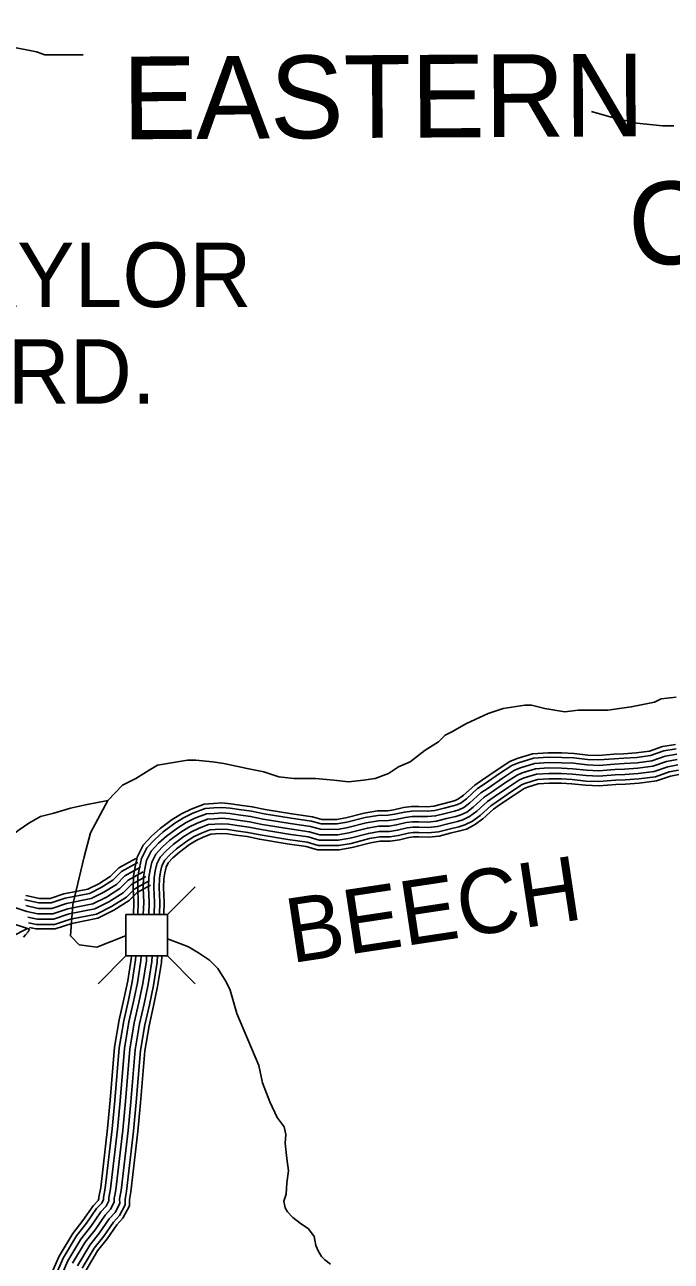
# Model space of a CAD drawing. Extents: x 1788175 to 1969470, y 584502 to 738744.
# Drawn here: x 1913817 to 1917533, y 634958 to 642062 of the extents above; entities that cross this region are included whole.
import ezdxf

# ---------------------------------------------------------------- set-up
doc = ezdxf.new("R2010")
doc.units = 0
for name, color, linetype in [('DESIGN - DRAINAGE - Bridges and Cross Drains Size Text', 7, 'Continuous'), ('DESIGN - ROW - Right-of-Way and Easement Labels', 7, 'Continuous'), ('DESIGN - TRANSPORTATION - Edge of Traveled Way', 7, 'Continuous'), ('DESIGN - TRANSPORTATION - Text', 7, 'Continuous'), ('DESIGN - VEGETATION - Features with Text', 7, 'Continuous'), ('SURVEY - CONTOURS - Index with Text', 7, 'Continuous'), ('SURVEY - DRAINAGE - Storm Sewer', 7, 'Continuous'), ('SURVEY - TRANSPORTATION - Roads', 7, 'Continuous')]:
    doc.layers.add(name, color=color, linetype=linetype)

msp = doc.modelspace()

# ---------------------------------------------------------------- linework, layer by layer
at = {"layer": 'DESIGN - TRANSPORTATION - Edge of Traveled Way'}
msp.add_line((1913830.3, 636867.4), (1913635.4, 636768.9), dxfattribs=at)
for points in [[(1913451.8, 636995.2), (1913845.2, 636866.3)], [(1913845.5, 636866.8), (1913836.2, 636851.8), (1913821.8, 636833), (1913810.1, 636820.5)]]:
    msp.add_lwpolyline(points, dxfattribs=at)
at = {"layer": 'DESIGN - TRANSPORTATION - Text'}
for points in [[(1914153.2, 641890.1), (1914080.8, 641890.1), (1913933.6, 641890.1), (1913884.6, 641906.5), (1913721, 641939.2), (1913606.6, 641939.2), (1913393.9, 641955.5), (1913295.8, 641988.2), (1913083.2, 642135.4)], [(1917547.9, 641481.3), (1917482.5, 641481.3), (1917335.3, 641497.6), (1917188.1, 641530.3), (1917073.7, 641563)], [(1917560.5, 638200), (1917474.5, 638190.4), (1917436.3, 638171.3), (1917302.5, 638142.7), (1917168.8, 638123.6), (1916996.9, 638123.6), (1916920.5, 638114), (1916805.8, 638133.1), (1916729.4, 638152.2), (1916691.2, 638152.2), (1916567, 638133.1), (1916481.1, 638104.5), (1916356.9, 638047.1), (1916270.9, 637999.4), (1916232.7, 637980.3), (1916194.5, 637942.1), (1916118.1, 637894.3), (1916032.1, 637827.4), (1915965.3, 637798.8), (1915907.9, 637760.6), (1915831.5, 637731.9), (1915764.7, 637722.4), (1915678.7, 637712.8), (1915592.7, 637722.4), (1915487.7, 637731.9), (1915363.5, 637731.9), (1915277.5, 637741.5), (1915191.5, 637770.1), (1915096, 637789.2), (1914962.3, 637817.9), (1914895.4, 637827.4), (1914799.9, 637837), (1914752.2, 637837), (1914580.2, 637808.3), (1914532.5, 637779.7), (1914456, 637731.9), (1914379.6, 637693.7), (1914295.4, 637606.1)], [(1913669.9, 637264.6), (1913708, 637379.2), (1913784.4, 637436.5), (1913841.8, 637474.8), (1913908.6, 637513), (1913985, 637532.1), (1914080.6, 637560.7), (1914166.5, 637579.8), (1914295.4, 637606.1)], [(1914295.4, 637606.1), (1914194.9, 637418.9), (1914158.8, 637281.8), (1914094, 637007.7), (1914079.5, 636827.4), (1914130, 636776.9), (1914230.9, 636762.5), (1914396.7, 636827.4)], [(1914636.8, 636810.7), (1914682.9, 636792.8), (1914759.3, 636764.2), (1914816.6, 636730.7), (1914878.7, 636687.7), (1914926.5, 636640), (1914974.2, 636563.6), (1914998.1, 636515.8), (1915036.3, 636382.1), (1915162, 636083.6)], [(1915162, 636083.6), (1915184.2, 635984.2), (1915225.6, 635874.7), (1915268.8, 635785.1), (1915307.5, 635731.6), (1915318.1, 635685.7), (1915314.7, 635637.6), (1915323.8, 635549.6), (1915332.8, 635477.6), (1915323.7, 635409.4), (1915320.5, 635343.2), (1915307.1, 635303), (1915313.6, 635265), (1915327.8, 635243.2), (1915358.3, 635209.6), (1915400.7, 635178.1), (1915447.1, 635144.7), (1915479.7, 635101.1), (1915490.4, 635049.2), (1915504.8, 635015.3), (1915523.2, 634985.6), (1915541.5, 634965.8), (1915573.8, 634942.2)]]:
    msp.add_lwpolyline(points, dxfattribs=at)
at = {"layer": 'SURVEY - CONTOURS - Index with Text'}
for points in [[(1917557.6, 637928.1), (1917483.2, 637915), (1917407.5, 637888.6), (1917331.4, 637878.8), (1917258.8, 637874), (1917202.3, 637871.1), (1917114.5, 637864.1), (1917052.9, 637866.8), (1916974.9, 637875.7), (1916904.5, 637879), (1916825.5, 637880), (1916736, 637874), (1916646.5, 637846.7), (1916605.1, 637829.4), (1916532, 637781.4), (1916448.4, 637723.9), (1916404, 637694.1), (1916338.8, 637635.4), (1916310.9, 637614.2), (1916291.2, 637604.6), (1916272.6, 637599), (1916220.6, 637586.6), (1916168.7, 637573.3), (1916130.8, 637569.7), (1916082.3, 637570.9), (1916039.7, 637570.3), (1915994.6, 637564.6), (1915937.7, 637551.6), (1915903, 637546.3), (1915844.3, 637545.5), (1915768, 637532.8), (1915662.2, 637505.2), (1915609.6, 637496.2), (1915525.3, 637496.7), (1915470.9, 637512.1), (1915351.8, 637529.3), (1915198.1, 637554.6), (1915124.6, 637569.9), (1915053.8, 637579.3), (1915001.5, 637586.9), (1914950.4, 637591.1), (1914902.1, 637588.1), (1914848.7, 637584.7), (1914773.3, 637555.8), (1914717.9, 637529.4), (1914665.1, 637496.2), (1914595.8, 637444.9), (1914546.2, 637400.7), (1914497.4, 637347.9), (1914463.4, 637280.4), (1914451.3, 637223.7), (1914442.4, 637173.3), (1914441, 637103.9), (1914444, 637020.1), (1914442.1, 636949.8)], [(1917560.4, 637902.5), (1917489.7, 637890.1), (1917413.4, 637863.4), (1917333.9, 637853.2), (1917260.3, 637848.3), (1917204, 637845.5), (1917114.9, 637838.4), (1917050.9, 637841.1), (1916972.9, 637850), (1916903.7, 637853.2), (1916826.2, 637854.2), (1916740.7, 637848.5), (1916655.2, 637822.4), (1916617.2, 637806.6), (1916546.3, 637760), (1916462.8, 637702.6), (1916419.8, 637673.7), (1916355.2, 637615.5), (1916324.5, 637592.2), (1916300.6, 637580.6), (1916279.3, 637574.1), (1916226.7, 637561.7), (1916173.1, 637547.9), (1916131.7, 637544), (1916082.2, 637545.2), (1916041.5, 637544.6), (1915999.1, 637539.3), (1915942.5, 637526.3), (1915905.1, 637520.6), (1915846.6, 637519.8), (1915773.4, 637507.6), (1915667.6, 637480.1), (1915611.7, 637470.5), (1915521.6, 637471), (1915465.5, 637486.9), (1915347.8, 637503.8), (1915193.4, 637529.4), (1915120.2, 637544.6), (1915050.3, 637553.8), (1914998.6, 637561.4), (1914950.2, 637565.3), (1914903.7, 637562.4), (1914854.3, 637559.2), (1914783.5, 637532.1), (1914730.3, 637506.8), (1914679.6, 637474.9), (1914612.1, 637424.9), (1914564.2, 637382.3), (1914518.8, 637333.1), (1914487.9, 637271.8), (1914476.5, 637218.7), (1914468.1, 637170.8), (1914466.7, 637104.1), (1914469.8, 637020.2), (1914467.8, 636949.8)], [(1917563.8, 637871.7), (1917497.5, 637860), (1917420.6, 637833.1), (1917336.9, 637822.3), (1917262.1, 637817.3), (1917206, 637814.5), (1917115.5, 637807.3), (1917048.5, 637810.2), (1916970.4, 637819.1), (1916902.8, 637822.3), (1916827, 637823.2), (1916746.3, 637817.8), (1916665.7, 637793.2), (1916631.8, 637779.1), (1916563.6, 637734.3), (1916480.3, 637677), (1916438.9, 637649.2), (1916375, 637591.6), (1916340.8, 637565.7), (1916312, 637551.6), (1916287.4, 637544.2), (1916234.2, 637531.6), (1916178.5, 637517.3), (1916132.8, 637512.9), (1916082, 637514.2), (1916043.7, 637513.6), (1916004.5, 637508.7), (1915948.3, 637495.8), (1915907.6, 637489.7), (1915849.4, 637488.8), (1915779.8, 637477.3), (1915674.1, 637449.7), (1915614.2, 637439.5), (1915517.2, 637440), (1915459.1, 637456.5), (1915343.1, 637473.2), (1915187.7, 637498.9), (1915115, 637514), (1915046, 637523.1), (1914995.1, 637530.5), (1914949.9, 637534.2), (1914905.7, 637531.5), (1914861, 637528.6), (1914795.7, 637503.6), (1914745.3, 637479.6), (1914697.1, 637449.3), (1914631.6, 637400.8), (1914586, 637360.2), (1914544.5, 637315.3), (1914517.3, 637261.4), (1914507, 637212.8), (1914499, 637167.7), (1914497.7, 637104.3), (1914500.8, 637020.4), (1914498.8, 636949.8)], [(1917567.2, 637840.8), (1917505.4, 637829.9), (1917427.7, 637802.7), (1917339.9, 637791.5), (1917263.9, 637786.4), (1917208, 637783.6), (1917116.1, 637776.3), (1917046, 637779.3), (1916967.9, 637788.2), (1916901.9, 637791.3), (1916827.9, 637792.2), (1916751.9, 637787.1), (1916676.2, 637764), (1916646.4, 637751.6), (1916580.9, 637708.6), (1916497.7, 637651.3), (1916458, 637624.7), (1916394.8, 637567.7), (1916357.1, 637539.2), (1916323.3, 637522.7), (1916295.4, 637514.3), (1916241.6, 637501.5), (1916183.8, 637486.6), (1916133.9, 637481.9), (1916081.8, 637483.2), (1916045.9, 637482.7), (1916009.9, 637478.2), (1915954.1, 637465.3), (1915910.2, 637458.7), (1915852.2, 637457.9), (1915786.3, 637446.9), (1915680.7, 637419.4), (1915616.8, 637408.5), (1915512.8, 637409), (1915452.6, 637426.2), (1915338.4, 637442.6), (1915182, 637468.4), (1915109.8, 637483.4), (1915041.7, 637492.4), (1914991.6, 637499.7), (1914949.6, 637503.1), (1914907.6, 637500.5), (1914867.6, 637498), (1914807.9, 637475.1), (1914760.2, 637452.4), (1914714.6, 637423.7), (1914651.2, 637376.7), (1914607.7, 637338), (1914570.2, 637297.5), (1914546.8, 637251.1), (1914537.4, 637206.9), (1914529.9, 637164.7), (1914528.7, 637104.6), (1914531.8, 637020.5), (1914529.8, 636949.8)], [(1914529.8, 636949.8), (1914531.8, 637020.5), (1914528.7, 637104.6), (1914529.9, 637164.7), (1914537.4, 637206.9), (1914546.8, 637251.1), (1914570.2, 637297.5), (1914607.7, 637338), (1914651.2, 637376.7), (1914714.6, 637423.7), (1914760.2, 637452.4), (1914807.9, 637475.1), (1914867.6, 637498), (1914907.6, 637500.5), (1914949.6, 637503.1), (1914991.6, 637499.7), (1915041.7, 637492.4), (1915109.8, 637483.4), (1915182, 637468.4), (1915338.4, 637442.6), (1915452.6, 637426.2), (1915512.8, 637409), (1915616.8, 637408.5), (1915680.7, 637419.4), (1915786.3, 637446.9), (1915852.2, 637457.9), (1915910.2, 637458.7), (1915954.1, 637465.3), (1916009.9, 637478.2), (1916045.9, 637482.7), (1916081.8, 637483.2), (1916133.9, 637481.9), (1916183.8, 637486.6), (1916241.6, 637501.5), (1916295.4, 637514.3), (1916323.3, 637522.7), (1916357.1, 637539.2), (1916394.8, 637567.7), (1916458, 637624.7), (1916497.7, 637651.3), (1916580.9, 637708.6), (1916646.4, 637751.6), (1916676.2, 637764), (1916751.9, 637787.1), (1916827.9, 637792.2), (1916901.9, 637791.3), (1916967.9, 637788.2), (1917046, 637779.3), (1917116.1, 637776.3), (1917208, 637783.6), (1917263.9, 637786.4), (1917339.9, 637791.5), (1917427.7, 637802.7), (1917505.4, 637829.9), (1917567.2, 637840.8)], [(1917570.7, 637809.9), (1917513.2, 637799.8), (1917434.9, 637772.4), (1917342.9, 637760.6), (1917265.8, 637755.4), (1917210, 637752.7), (1917116.6, 637745.2), (1917043.6, 637748.4), (1916965.4, 637757.3), (1916901, 637760.3), (1916828.7, 637761.2), (1916757.6, 637756.4), (1916686.7, 637734.8), (1916661, 637724.1), (1916598.2, 637682.9), (1916515.1, 637625.7), (1916477.1, 637600.2), (1916414.5, 637543.8), (1916373.5, 637512.6), (1916334.7, 637493.7), (1916303.5, 637484.3), (1916249, 637471.4), (1916189.1, 637456), (1916134.9, 637450.9), (1916081.7, 637452.2), (1916048, 637451.7), (1916015.3, 637447.6), (1915959.9, 637434.9), (1915912.7, 637427.7), (1915854.9, 637426.9), (1915792.8, 637416.6), (1915687.2, 637389.1), (1915619.4, 637377.5), (1915508.4, 637378), (1915446.1, 637395.8), (1915333.6, 637411.9), (1915176.3, 637437.9), (1915104.6, 637452.8), (1915037.4, 637461.7), (1914988.1, 637468.9), (1914949.3, 637472.1), (1914909.6, 637469.6), (1914874.3, 637467.3), (1914820.2, 637446.6), (1914775.2, 637425.2), (1914732.1, 637398.1), (1914670.8, 637352.6), (1914629.4, 637315.9), (1914596, 637279.6), (1914576.3, 637240.7), (1914567.8, 637200.9), (1914560.9, 637161.7), (1914559.7, 637104.8), (1914562.8, 637020.6), (1914560.8, 636949.8)], [(1917574.1, 637779), (1917521.1, 637769.7), (1917442.1, 637742.1), (1917345.9, 637729.7), (1917267.6, 637724.5), (1917212, 637721.7), (1917117.2, 637714.2), (1917041.2, 637717.4), (1916963, 637726.4), (1916900, 637729.3), (1916829.5, 637730.2), (1916763.2, 637725.7), (1916697.3, 637705.6), (1916675.6, 637696.6), (1916615.5, 637657.1), (1916532.5, 637600), (1916496.2, 637575.7), (1916434.3, 637519.9), (1916389.8, 637486.1), (1916346, 637464.7), (1916311.6, 637454.4), (1916256.5, 637441.3), (1916194.5, 637425.4), (1916136, 637419.8), (1916081.5, 637421.2), (1916050.2, 637420.7), (1916020.7, 637417), (1915965.7, 637404.4), (1915915.3, 637396.8), (1915857.7, 637396), (1915799.2, 637386.2), (1915693.7, 637358.7), (1915621.9, 637346.4), (1915504, 637347), (1915439.6, 637365.4), (1915328.9, 637381.3), (1915170.7, 637407.4), (1915099.4, 637422.2), (1915033.2, 637431), (1914984.6, 637438.1), (1914949, 637441), (1914911.5, 637438.7), (1914881, 637436.7), (1914832.4, 637418.1), (1914790.2, 637398), (1914749.6, 637372.5), (1914690.3, 637328.5), (1914651.2, 637293.7), (1914621.7, 637261.8), (1914605.8, 637230.3), (1914598.3, 637195), (1914591.8, 637158.6), (1914590.7, 637105.1), (1914593.8, 637020.8), (1914591.8, 636949.8)], [(1917576.8, 637754.4), (1917527.4, 637745.7), (1917447.8, 637717.9), (1917348.3, 637705.1), (1917269, 637699.8), (1917213.6, 637697.1), (1917117.7, 637689.4), (1917039.3, 637692.8), (1916961, 637701.7), (1916899.3, 637704.6), (1916830.2, 637705.5), (1916767.7, 637701.3), (1916705.6, 637682.3), (1916687.2, 637674.7), (1916629.3, 637636.6), (1916546.4, 637579.6), (1916511.5, 637556.1), (1916450.1, 637500.9), (1916402.8, 637465), (1916355.1, 637441.7), (1916318, 637430.5), (1916262.4, 637417.3), (1916198.8, 637400.9), (1916136.9, 637395.1), (1916081.4, 637396.4), (1916051.9, 637396), (1916025, 637392.7), (1915970.3, 637380.1), (1915917.3, 637372.1), (1915859.9, 637371.3), (1915804.4, 637362), (1915698.9, 637334.5), (1915624, 637321.7), (1915500.5, 637322.3), (1915434.4, 637341.2), (1915325.1, 637356.9), (1915166.1, 637383.1), (1915095.3, 637397.8), (1915029.8, 637406.5), (1914981.9, 637413.5), (1914948.8, 637416.2), (1914913.1, 637414), (1914886.4, 637412.3), (1914842.1, 637395.3), (1914802.1, 637376.3), (1914763.6, 637352), (1914705.9, 637309.3), (1914668.5, 637276.1), (1914642.2, 637247.6), (1914629.3, 637222), (1914622.5, 637190.3), (1914616.5, 637156.2), (1914615.5, 637105.3), (1914618.6, 637020.9), (1914616.6, 636949.8)], [(1914430, 636712.2), (1914428.9, 636693.2), (1914409.5, 636569), (1914387.5, 636463.5), (1914360.7, 636345.5), (1914333.6, 636188.7), (1914309.2, 635884.7), (1914293.5, 635721.7), (1914254.3, 635382.5), (1914244, 635326.8), (1914244.1, 635318.5), (1914238.4, 635307.8), (1914210.2, 635277), (1914151.7, 635191.8), (1914092.9, 635118.7), (1914014.4, 634987.5), (1913934.9, 634805.6)], [(1914455.8, 636712.2), (1914454.4, 636690.5), (1914434.8, 636564.4), (1914412.7, 636458), (1914385.9, 636340.5), (1914359.1, 636185.5), (1914334.8, 635882.4), (1914319, 635719), (1914279.8, 635378.7), (1914269.7, 635324.5), (1914269.9, 635312.3), (1914259.5, 635292.9), (1914230.4, 635261), (1914172.3, 635176.4), (1914114, 635104), (1914037.3, 634975.7), (1913958.9, 634796.3)], [(1914486.8, 636712.2), (1914485.3, 636687.1), (1914465.3, 636558.9), (1914443, 636451.4), (1914416.3, 636334.4), (1914389.9, 636181.6), (1914365.7, 635879.7), (1914349.9, 635715.7), (1914310.5, 635374), (1914300.7, 635321.9), (1914301, 635304.7), (1914285.1, 635274.8), (1914254.7, 635241.7), (1914197.2, 635157.9), (1914139.5, 635086.2), (1914065, 634961.5), (1913987.9, 634785.1)], [(1914517.9, 636712.2), (1914516.2, 636683.8), (1914495.8, 636553.3), (1914473.2, 636444.8), (1914446.7, 636328.3), (1914420.7, 636177.7), (1914396.6, 635876.9), (1914380.7, 635712.5), (1914341.1, 635369.4), (1914331.8, 635319.2), (1914332.1, 635297.2), (1914310.6, 635256.8), (1914279, 635222.3), (1914222.1, 635139.4), (1914165, 635068.5), (1914092.6, 634947.3)], [(1914092.6, 634947.3), (1914165, 635068.5), (1914222.1, 635139.4), (1914279, 635222.3), (1914310.6, 635256.8), (1914332.1, 635297.2), (1914331.8, 635319.2), (1914341.1, 635369.4), (1914380.7, 635712.5), (1914396.6, 635876.9), (1914420.7, 636177.7), (1914446.7, 636328.3), (1914473.2, 636444.8), (1914495.8, 636553.3), (1914516.2, 636683.8), (1914517.9, 636712.2)], [(1914548.9, 636712.2), (1914547, 636680.5), (1914526.3, 636547.8), (1914503.5, 636438.2), (1914477.2, 636322.2), (1914451.5, 636173.8), (1914427.5, 635874.2), (1914411.5, 635709.2), (1914371.8, 635364.8), (1914362.8, 635316.5), (1914363.2, 635289.6), (1914336.1, 635238.8), (1914303.4, 635203), (1914247, 635120.9), (1914190.5, 635050.7), (1914120.2, 634933.1)], [(1914580, 636712.2), (1914577.9, 636677.1), (1914556.9, 636542.2), (1914533.8, 636431.7), (1914507.6, 636316.1), (1914482.3, 636169.9), (1914458.3, 635871.5), (1914442.4, 635705.9), (1914402.5, 635360.2), (1914393.9, 635313.9), (1914394.3, 635282.1), (1914361.6, 635220.8), (1914327.7, 635183.7), (1914271.9, 635102.4), (1914216, 635033), (1914147.8, 634918.8)], [(1914604.8, 636712.2), (1914602.5, 636674.5), (1914581.2, 636537.8), (1914558, 636426.4), (1914531.8, 636311.3), (1914506.8, 636166.8), (1914483, 635869.3), (1914466.9, 635703.3), (1914426.9, 635356.5), (1914418.6, 635311.8), (1914419.1, 635276.1), (1914382, 635206.4), (1914347.1, 635168.3), (1914291.7, 635087.6), (1914236.4, 635018.8), (1914169.8, 634907.5)]]:
    msp.add_lwpolyline(points, dxfattribs=at)
at = {"layer": 'SURVEY - DRAINAGE - Storm Sewer'}
for p, q in [((1914636.8, 636949.7), (1914797.4, 637110.3)), ((1914399.2, 636712.2), (1914238.6, 636551.6)), ((1914636.8, 636712.2), (1914797.4, 636551.6))]:
    msp.add_line(p, q, dxfattribs=at)
msp.add_lwpolyline([(1914636.8, 636712.2), (1914636.8, 636949.8), (1914399.2, 636949.8), (1914399.2, 636712.2)], close=True, dxfattribs=at)
at = {"layer": 'SURVEY - TRANSPORTATION - Roads'}
for points in [[(1914467.8, 637249.6), (1914373.6, 637197.3), (1914324.4, 637148), (1914255.9, 637105.2), (1914189, 637071.7), (1914049.1, 637043.7), (1913968.4, 637016.8), (1913898.7, 637016.8), (1913818.8, 637034.6)], [(1914482.9, 637222.5), (1914392.5, 637172.3), (1914343.8, 637123.6), (1914271.1, 637078.1), (1914199.2, 637042.1), (1914057.1, 637013.7), (1913973.5, 636985.8), (1913895.3, 636985.8), (1913824.2, 637001.6)], [(1914455.3, 637272.1), (1914358, 637218), (1914308.3, 637168.3), (1914243.3, 637127.6), (1914180.6, 637096.2), (1914042.5, 637068.6), (1913964.2, 637042.5), (1913901.6, 637042.5), (1913824.4, 637059.7)], [(1914497.9, 637195.5), (1914411.4, 637147.3), (1914363.3, 637099.2), (1914286.3, 637051), (1914209.4, 637012.5), (1914065.1, 636983.7), (1913978.5, 636954.8), (1913891.9, 636954.8), (1913829.4, 636968.7)], [(1914497.9, 637195.4), (1914411.4, 637147.3), (1914363.3, 637099.2), (1914286.3, 637051), (1914209.4, 637012.5), (1914065.1, 636983.7), (1913978.5, 636954.8), (1913891.9, 636954.8), (1913829.4, 636968.7)], [(1914513, 637168.4), (1914430.2, 637122.3), (1914382.7, 637074.8), (1914301.5, 637024), (1914219.5, 636983), (1914073, 636953.6), (1913983.5, 636923.8), (1913888.5, 636923.8), (1913834.6, 636935.8)], [(1914528.1, 637141.3), (1914449.1, 637097.4), (1914402.1, 637050.4), (1914316.7, 636996.9), (1914229.7, 636953.4), (1914081, 636923.6), (1913988.6, 636892.8), (1913885.1, 636892.8), (1913839.8, 636902.9)], [(1913435.4, 637100.4), (1913829.4, 636968.7)], [(1914540.1, 637119.7), (1914464.1, 637077.4), (1914417.6, 637030.9), (1914328.8, 636975.3), (1914237.8, 636929.8), (1914087.4, 636899.7), (1913992.6, 636868.1), (1913882.4, 636868.1), (1913843.9, 636876.6)]]:
    msp.add_lwpolyline(points, dxfattribs=at)

# ---------------------------------------------------------------- texts
at = {"layer": 'DESIGN - DRAINAGE - Bridges and Cross Drains Size Text'}
msp.add_text('Cr.', height=475, rotation=4.39974, dxfattribs=at).set_placement((1917303.8, 640668.1))
at = {"layer": 'DESIGN - ROW - Right-of-Way and Easement Labels'}
for s, p in [('TAYLOR', (1913140.9, 640440.3)), ('RD.', (1913718.8, 639885.3))]:
    msp.add_text(s, height=370, dxfattribs=at).set_placement(p)
msp.add_text('BEECH', height=370, rotation=8.58817, dxfattribs=at).set_placement((1915349.1, 636670.5))
at = {"layer": 'DESIGN - VEGETATION - Features with Text'}
msp.add_text('EASTERN', height=475, rotation=0.34291, dxfattribs=at).set_placement((1914380, 641403.7))

doc.saveas('drawing.dxf')
